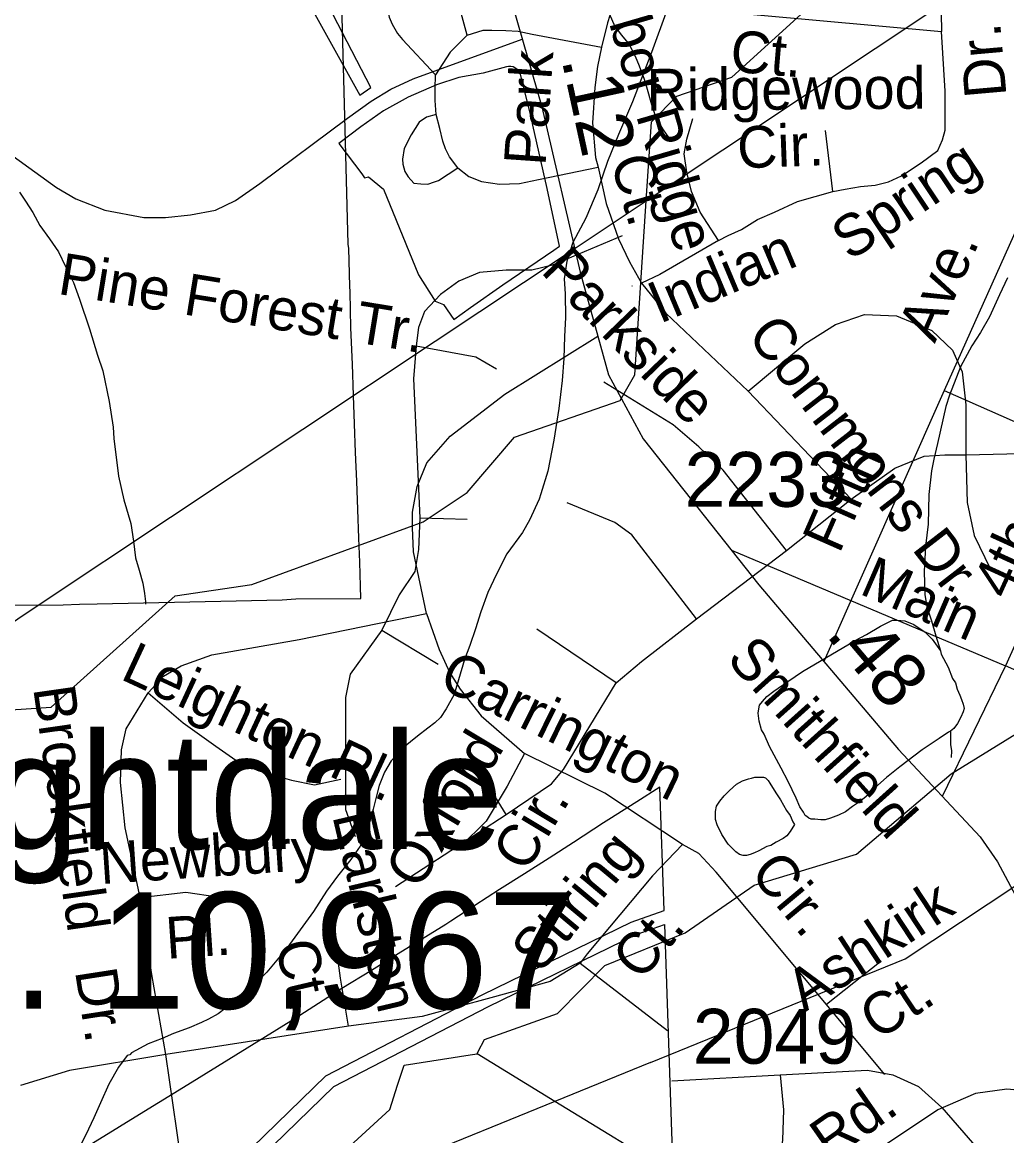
# Model space of a CAD drawing. Extents: x 2169602 to 2449496, y 721995 to 810662.
# Drawn here: x 2391367 to 2393609, y 806757 to 809293 of the extents above; entities that cross this region are included whole.
import ezdxf

# ---------------------------------------------------------------- set-up
doc = ezdxf.new("R2010")
doc.units = 0
doc.layers.add('Default', color=7, linetype='Continuous')

msp = doc.modelspace()

# ---------------------------------------------------------------- linework, layer by layer
at = {"layer": 'Default'}
for p, q in [((2392788.3, 808886.8), (2395020.6, 810371.9)), ((2392898.4, 809323.2), (2393460.7, 809272.6)), ((2393213.6, 808907.6), (2393197, 809046.5)), ((2392610.4, 808768.4), (2392788.3, 808886.8)), ((2392307.5, 808566.9), (2392610.4, 808768.4)), ((2394025.7, 808756.2), (2393606.3, 807827.6)), ((2392755.3, 808693.4), (2392756.2, 808692.4)), ((2391403.4, 807965.4), (2392307.5, 808566.9)), ((2392982.3, 808090.9), (2393606.3, 807827.6)), ((2391104.4, 807766.5), (2391403.4, 807965.4)), ((2393606.3, 807827.6), (2393462.7, 807530.1)), ((2393951.5, 807675.2), (2393606.3, 807827.6)), ((2392638.2, 807150.6), (2392836.8, 806997)), ((2392110.3, 807007.1), (2391693.9, 806942.4)), ((2391693.9, 806942.4), (2391474.4, 806906)), ((2392387.1, 806941.4), (2392403.1, 806943.9)), ((2392403.1, 806943.9), (2392405.8, 806949.2)), ((2392580.3, 806835.4), (2392403.1, 806943.9)), ((2392797.9, 806923.9), (2392580.3, 806835.4)), ((2392580.3, 806835.4), (2392067.6, 806626.8))]:
    msp.add_line(p, q, dxfattribs=at)
for points in [[(2392213.3, 810606.8), (2392171, 810338.5), (2392150.1, 810229.6), (2392150.1, 810135.4), (2392171.6, 810037), (2392244.8, 809884.1), (2392343.7, 809694.5), (2392402.3, 809545.9), (2392485.5, 809327), (2392550.4, 809100.8), (2392637.7, 808723.9), (2392702.1, 808490.4), (2392781.6, 808344.8), (2393044.8, 808011.8), (2393362.9, 807636.9), (2393548.6, 807438), (2393588.4, 807381.4), (2393629.2, 807304), (2393669.5, 807172), (2393717.6, 807002.4), (2393763.4, 806849)], [(2392788.3, 808886.8), (2392800.1, 809066.8), (2392858.1, 809124.7), (2392983.2, 809168), (2393149.1, 809318.8), (2393357.2, 809376.9), (2393664.2, 809580.5), (2393870.1, 809914.3), (2394385.2, 810116.9)], [(2391859.4, 809935.7), (2391859.7, 809951.1), (2391752.4, 809947.1), (2391759.7, 809764), (2391762.7, 809687.6), (2391762.7, 809684.9), (2391788.4, 809685.9), (2391799.9, 809686.4), (2391842.2, 809688.3), (2392014.7, 809347), (2392135.7, 809127.4), (2392161.2, 809145), (2392021.2, 809414.9), (2392005.9, 809443.7), (2391870.2, 809703.2), (2391867.4, 809764), (2391859.4, 809935.7)], [(2391859.4, 809935.7), (2391859.7, 809951.1), (2391752.4, 809947.1), (2391759.7, 809764), (2391762.7, 809687.6), (2391762.7, 809684.9), (2391788.4, 809685.9), (2391799.9, 809686.4), (2391842.2, 809688.3), (2392014.7, 809347), (2392135.7, 809127.4), (2392161.2, 809145), (2392021.2, 809414.9), (2392005.9, 809443.7), (2391870.2, 809703.2), (2391867.4, 809764), (2391859.4, 809935.7)], [(2391122, 807965.2), (2391460, 807966.7), (2391497.5, 807967.6), (2391537.7, 807968.5), (2391854.7, 807975.7), (2391959, 807978), (2391990.5, 807980.2), (2392138.5, 807980.9), (2392137.5, 808008.9), (2392135.7, 808063.9), (2392133.7, 808118.5), (2392131.2, 808183.4), (2392129, 808248.4), (2392126.5, 808313.4), (2392124, 808378.3), (2392121.5, 808443.3), (2392119, 808514.6), (2392115.7, 808597.1), (2392114, 808679.2), (2392113.5, 808692.3), (2392111, 808777.7), (2392109.7, 808787.7), (2392101.7, 809078.9), (2392087.7, 809616.6)], [(2391122, 807965.2), (2391460, 807966.7), (2391497.5, 807967.6), (2391537.7, 807968.5), (2391854.7, 807975.7), (2391959, 807978), (2391990.5, 807980.2), (2392138.5, 807980.9), (2392137.5, 808008.9), (2392135.7, 808063.9), (2392133.7, 808118.5), (2392131.2, 808183.4), (2392129, 808248.4), (2392126.5, 808313.4), (2392124, 808378.3), (2392121.5, 808443.3), (2392119, 808514.6), (2392115.7, 808597.1), (2392114, 808679.2), (2392113.5, 808692.3), (2392111, 808777.7), (2392109.7, 808787.7), (2392101.7, 809078.9), (2392087.7, 809616.6)], [(2392692.5, 809629.4), (2392694.1, 809609.2), (2392696.6, 809585.4), (2392696.6, 809547.2), (2392696.8, 809495.3), (2392699.2, 809455.6), (2392701.3, 809407.4), (2392701.5, 809357.4), (2392704, 809313.3), (2392716.5, 809283.4), (2392732.2, 809263.6), (2392750.3, 809241.8), (2392764.4, 809212.1), (2392770.6, 809197.8), (2392782.7, 809165.9), (2392788.6, 809145.9), (2392800.7, 809105.9), (2392811.2, 809074.4), (2392825.5, 809050.3), (2392835.4, 809036.2), (2392841.3, 809028.4)], [(2393072, 809601.5), (2393124.8, 809584.9), (2393188.5, 809572.1), (2393272.7, 809566.5), (2393338.2, 809557.1), (2393377.5, 809534.7), (2393430.1, 809494.8), (2393457.9, 809442.1), (2393460.7, 809272.6)], [(2392762.8, 809481.8), (2392744.5, 809422.3), (2392730.6, 809383.5), (2392711.1, 809325.1), (2392700, 809291.8), (2392686.2, 809236.2)], [(2392380.8, 809264), (2392362.1, 809330.4), (2392348, 809368.8), (2392335.9, 809394.1), (2392328.4, 809406.3), (2392315.3, 809415.6), (2392304.1, 809420.3), (2392286.3, 809421.2), (2392261, 809418.4), (2392245.1, 809412.8), (2392228.3, 809401.6), (2392213.3, 809383.8), (2392203, 809359.5), (2392199.3, 809340.7), (2392199.3, 809322), (2392203, 809305.2), (2392209.6, 809289.3), (2392221.7, 809267.7), (2392233, 809253.7), (2392308.5, 809173.8)], [(2392836.1, 809322.3), (2392800.7, 809224.2), (2392757, 809111.9), (2392725.4, 809037.6), (2392699.8, 808975.8), (2392678, 808911.7), (2392650.8, 808847.3), (2392621, 808791.3), (2392607.3, 808749.2), (2392601.3, 808709.1), (2392603.8, 808675.1), (2392604.2, 808621.1), (2392602.4, 808577.2), (2392600.5, 808527.1), (2392596.8, 808477), (2392589, 808413.2), (2392577.6, 808341.2), (2392564.2, 808271), (2392548.2, 808219), (2392544.1, 808207.1), (2392522.6, 808158.9), (2392506.8, 808130.8), (2392470.7, 808082.7), (2392447.4, 808036.3), (2392427.5, 807994.3), (2392411.7, 807950.1), (2392399.8, 807912.1), (2392386.2, 807874), (2392374.6, 807842.1), (2392350.6, 807761.8), (2392332.9, 807729.9), (2392319.4, 807709.7), (2392307.1, 807697.7), (2392291.1, 807685.6), (2392267.7, 807667.6), (2392235.3, 807641.3), (2392207.6, 807611), (2392191.9, 807585), (2392180.2, 807555.1), (2392172.2, 807525.1), (2392166.4, 807500.8), (2392158.4, 807470.8), (2392148.8, 807441), (2392137.1, 807416.8), (2392115.2, 807386.5), (2392085.4, 807348.4), (2392059.8, 807314.5), (2392030.1, 807268.3), (2391999.9, 807226.2), (2391970, 807184.1), (2391924.5, 807129.8), (2391882.8, 807089.4), (2391845.1, 807059.4), (2391813.5, 807035), (2391791.4, 807022.9), (2391775.2, 807014.8), (2391747.3, 807002.8), (2391711.6, 806990.3), (2391685.6, 806978.5), (2391653.8, 806966.2), (2391615.9, 806946), (2391611.8, 806941.8)], [(2392380.8, 809264), (2392416.9, 809275.1), (2392436.3, 809275.1), (2392468.6, 809274.6), (2392496.7, 809272.7), (2392528.5, 809266.2), (2392686.2, 809236.2)], [(2391346.3, 808988.4), (2391445.4, 808916.8), (2391489.5, 808891.1), (2391555.5, 808865.4), (2391643.7, 808848.9), (2391693.2, 808848.9), (2391750.1, 808854.4), (2391807, 808865.4), (2391852.9, 808887.4), (2391908, 808926), (2392108.1, 809074.7), (2392162.2, 809113.2), (2392206.3, 809140.8), (2392257.7, 809164.7), (2392506.1, 809255)], [(2392380.8, 809264), (2392341.9, 809225.1), (2392308.5, 809173.8)], [(2393213.6, 808907.6), (2393241.4, 808913.2), (2393276.4, 808918.9), (2393310.1, 808922.6), (2393340, 808930.1), (2393370, 808943.2), (2393414.9, 808973.2), (2393452.3, 809001.3), (2393463.5, 809025.4), (2393469, 809047.6), (2393469, 809075.4), (2393469, 809136.5), (2393460.7, 809272.6)], [(2392686.2, 809236.2), (2392677.7, 809192.2), (2392671.2, 809144.5), (2392665.6, 809064), (2392673.1, 808985.4), (2392678.7, 808963)], [(2392310.9, 809150.6), (2392246.2, 809122.4), (2392190.2, 809091.9), (2392138.4, 809055.4), (2392088.4, 809017.4), (2392140.2, 808948.1), (2392146.9, 808939.1), (2392155.7, 808941.1), (2392189.7, 808913.1), (2392269.9, 808717.9), (2392307.9, 808658), (2392326.7, 808650.8), (2392350.4, 808615.9), (2392388.4, 808643.4), (2392461.9, 808695.6), (2392577.7, 808774), (2392590.9, 808783.2), (2392562.4, 808914.7), (2392529.9, 809059.1), (2392528.2, 809066.9), (2392522.9, 809090), (2392501.7, 809174), (2392499.7, 809179), (2392496.4, 809183.8), (2392493.7, 809186.6), (2392489.4, 809189.6), (2392484.9, 809191.4), (2392479.9, 809192.5), (2392474.4, 809192.5), (2392469.9, 809191.6), (2392416.7, 809177.4), (2392361.7, 809167.8), (2392310.9, 809150.6)], [(2392310.9, 809150.6), (2392246.2, 809122.4), (2392190.2, 809091.9), (2392138.4, 809055.4), (2392088.4, 809017.4), (2392140.2, 808948.1), (2392146.9, 808939.1), (2392155.7, 808941.1), (2392189.7, 808913.1), (2392269.9, 808717.9), (2392307.9, 808658), (2392326.7, 808650.8), (2392350.4, 808615.9), (2392388.4, 808643.4), (2392461.9, 808695.6), (2392577.7, 808774), (2392590.9, 808783.2), (2392562.4, 808914.7), (2392529.9, 809059.1), (2392528.2, 809066.9), (2392522.9, 809090), (2392501.7, 809174), (2392499.7, 809179), (2392496.4, 809183.8), (2392493.7, 809186.6), (2392489.4, 809189.6), (2392484.9, 809191.4), (2392479.9, 809192.5), (2392474.4, 809192.5), (2392469.9, 809191.6), (2392416.7, 809177.4), (2392361.7, 809167.8), (2392310.9, 809150.6)], [(2392309.7, 809083.4), (2392307.8, 809115.2), (2392307.8, 809141.4), (2392308.5, 809173.8)], [(2392309.7, 809083.4), (2392288.2, 809076.8), (2392271.3, 809065.6), (2392252.6, 809036.6), (2392236.7, 809005.7), (2392233, 808981.4), (2392233.9, 808970.1), (2392238.6, 808953.3), (2392246.1, 808941.1), (2392259.2, 808927.1), (2392275.1, 808925.2), (2392291, 808924.3), (2392305.9, 808929.9), (2392315.3, 808932.7), (2392359.3, 808961.7)], [(2392359.3, 808961.7), (2392340.6, 808987), (2392331.2, 809004.8), (2392324.7, 809022.6), (2392318.1, 809051.6), (2392309.7, 809083.4)], [(2392952.7, 808796.5), (2392911, 808860.4), (2392891.6, 808907.6), (2392880.5, 808952), (2392874.9, 808993.7), (2392880.5, 809027), (2392894.4, 809074.3)], [(2392359.3, 808961.7), (2392384.5, 808942.1), (2392413.5, 808930.8), (2392453.8, 808924.3), (2392499.6, 808926.2), (2392542.7, 808935.5), (2392678.7, 808963)], [(2392678.7, 808963), (2392697.3, 808880.7), (2392725, 808800.1), (2392750, 808747.3), (2392777.8, 808699.3)], [(2391360.7, 808906), (2391374.4, 808886), (2391391, 808860), (2391407.2, 808830.4), (2391428.9, 808800.3), (2391449.4, 808770.4), (2391465.6, 808736.7), (2391483.9, 808700.8), (2391497.8, 808662.9), (2391520.6, 808595), (2391538.6, 808535.1), (2391550.9, 808499.1), (2391565.3, 808429.2), (2391573.9, 808371.1), (2391576, 808345.3), (2391586.2, 808259.3), (2391598.5, 808205.6), (2391614.7, 808151.6), (2391620.7, 808111.7), (2391625, 808073.8), (2391633.6, 808045.7), (2391641.8, 808015.7), (2391645.9, 807991.9), (2391647.9, 807973.7), (2391647.7, 807967.7)], [(2392952.7, 808796.5), (2392974.9, 808807.6), (2393005.4, 808821.5), (2393041.5, 808843.7), (2393080.4, 808860.4), (2393133.1, 808885.4), (2393213.6, 808907.6)], [(2394025.7, 808756.2), (2393674.4, 808917.1), (2393466.6, 808454.8)], [(2393516.2, 808307.8), (2393734.9, 808313.4), (2393807.1, 808332.9), (2393907.1, 808382.9), (2393979.2, 808438.4), (2394029.8, 808489.5), (2394322, 808906.9)], [(2392243, 808142), (2392280.1, 808155.6), (2392380.2, 808222.4), (2392488.2, 808348.2), (2392729.2, 808431.8), (2392762.2, 808490.2), (2392788.3, 808886.8)], [(2392733.4, 808806.5), (2392575.1, 808739.8), (2392527.9, 808728.7), (2392469.6, 808728.7), (2392408.6, 808723.1), (2392361.4, 808703.7), (2392319.7, 808673.1), (2392283.6, 808634.3), (2392269.8, 808598.1), (2392264.2, 808556.5)], [(2392952.7, 808796.5), (2392819.4, 808718.7), (2392777.8, 808699.3)], [(2392777.8, 808699.3), (2392833.3, 808630.4), (2393020.4, 808453.4)], [(2393611, 808711), (2393593.2, 808672.7), (2393570, 808622.6), (2393549.5, 808586.4), (2393530, 808556.5), (2393504.2, 808508.1), (2393478.8, 808444.2), (2393471, 808418.2), (2393451.5, 808333.9), (2393443.7, 808297.8), (2393437.8, 808271.9), (2393432, 808218), (2393430.6, 808150.1), (2393424.8, 808099.9), (2393421.1, 808042), (2393423, 807989.8), (2393427.7, 807961.9), (2393437.8, 807930), (2393447.8, 807896), (2393458.3, 807861.9), (2393460.3, 807853.9)], [(2393020.4, 808453.4), (2393149.8, 808560.6), (2393219.2, 808605.1), (2393285.8, 808627.3), (2393358, 808624.5), (2393438.5, 808591.2), (2393485.7, 808546.7), (2393507.9, 808496.7), (2393516.2, 808421.7), (2393516.2, 808307.8)], [(2392256, 808142.9), (2392256, 808177.4), (2392266.6, 808235.7), (2392288.7, 808289.9), (2392341.7, 808350.9), (2392466.1, 808446.3), (2392677.9, 808578.1)], [(2392264.2, 808556.5), (2392258.6, 808481.2), (2392272.5, 808164.5)], [(2392264.2, 808556.5), (2392400.2, 808531.5), (2392447.4, 808503.7)], [(2393108.1, 808090.1), (2392963.8, 808273.4), (2392908.2, 808326.2), (2392849.9, 808376.2), (2392691.7, 808473.4)], [(2393255.2, 808206.7), (2393020.4, 808453.4)], [(2393466.6, 808454.8), (2393192.8, 807837.4)], [(2393466.6, 808454.8), (2394847.6, 807846)], [(2393255.2, 808206.7), (2393354.6, 808277.3), (2393421.3, 808305.1), (2393468.4, 808307.8), (2393516.2, 808307.8)], [(2393516.2, 808307.8), (2393519, 808199.5), (2393535.6, 808124.5), (2393571.7, 808049.5)], [(2392902.7, 807934.5), (2392755.6, 808126.2), (2392716.7, 808154), (2392608.4, 808198.4)], [(2393108.1, 808090.1), (2393255.2, 808206.7)], [(2392272.5, 808164.5), (2392269.8, 808092.3), (2392261.4, 808042.3), (2392225.3, 807989.5), (2392186.5, 807908.9)], [(2392272.5, 808164.5), (2392380.8, 808161.7)], [(2391248.6, 807731.6), (2391283.1, 807723.3), (2391433.2, 807733.3), (2391715.2, 807986.7), (2391890.1, 808012.7), (2392243, 808142)], [(2392287.8, 807946.8), (2392258.6, 808087.3), (2392256, 808142.9)], [(2392902.7, 807934.5), (2393108.1, 808090.1)], [(2391654.1, 807766.2), (2391689.1, 807803.6), (2391728.8, 807827.5), (2391798.9, 807852.8), (2391997.5, 807887.2), (2392287.8, 807946.8)], [(2392287.8, 807946.8), (2392316.9, 807864.6), (2392340.8, 807811.6), (2392364.6, 807774.5), (2392412.3, 807713.5), (2392511.1, 807627.6)], [(2392719.5, 807788.9), (2392777.8, 807837.3), (2392902.7, 807934.5)], [(2393481.2, 807678.4), (2393477.1, 807676.6), (2393455.2, 807662), (2393417.2, 807636.1), (2393365.8, 807597.7), (2393335.8, 807573.4), (2393315.7, 807555.3), (2393293.8, 807533.5), (2393276.2, 807519.1), (2393258.1, 807507.3), (2393241.9, 807495.1), (2393226.1, 807487), (2393208.1, 807480.8), (2393196, 807476.9), (2393186.2, 807476.8), (2393172, 807478.5), (2393164, 807478.5), (2393158.5, 807480.5), (2393154.4, 807484.4), (2393150.5, 807486.6), (2393146.4, 807494.5), (2393138, 807506.3), (2393130, 807526.3), (2393111.5, 807564.3), (2393095.7, 807594.3), (2393069.3, 807644.1), (2393057.2, 807671.9), (2393050.8, 807681.8), (2393045.3, 807701.7), (2393043.2, 807719.9), (2393044.9, 807729.8), (2393046.5, 807738), (2393053.1, 807746), (2393062.7, 807757.9), (2393078.7, 807770.1), (2393110.5, 807792.1), (2393144.3, 807814.5), (2393264.1, 807885.2), (2393289.7, 807899.2), (2393321.7, 807917.5), (2393349.6, 807931.5), (2393359.4, 807931.7), (2393377.3, 807929.8), (2393397.6, 807921.8), (2393424, 807904), (2393439.6, 807887.9), (2393458.3, 807861.9), (2393460.3, 807853.9)], [(2392186.5, 807908.9), (2392114.3, 807808.4), (2392103.2, 807755.6), (2392103.2, 807500), (2392125.4, 807438.9)], [(2392186.5, 807908.9), (2392314.2, 807831.2)], [(2392719.5, 807788.9), (2392539, 807911.2)], [(2393460.3, 807853.9), (2393476.1, 807824.4), (2393486.3, 807798.5), (2393492.7, 807788.6), (2393496.8, 807774.6), (2393502.5, 807760.3), (2393506.4, 807750.4), (2393510.5, 807740.5), (2393512.8, 807730.4), (2393510.5, 807722.6), (2393504.8, 807710.5), (2393497, 807696.3), (2393489, 807684.5), (2393481.2, 807678.4)], [(2392469.6, 807488.9), (2392572.3, 807558.4), (2392600.1, 807591.7), (2392719.5, 807788.9)], [(2391635.6, 807299.7), (2391601.2, 807458.8), (2391590.6, 807562.1), (2391593.2, 807636.4), (2391603.8, 807684.1), (2391654.1, 807766.2)], [(2391654.1, 807766.2), (2391733.6, 807697.3), (2391807.8, 807644.3), (2391860.8, 807607.2), (2391905.8, 807588.6), (2391980, 807567.4), (2392032.9, 807556.8), (2392092.8, 807569.3)], [(2392405.8, 806949.2), (2392420.1, 806976.4), (2392586, 807035.3), (2392694, 807144.7), (2392876.9, 807219.6), (2393034, 807327.9), (2393266.9, 807398.7), (2393483.1, 807581.2), (2393631.9, 807673.3), (2393639.9, 807709.2), (2393653.8, 807715.1)], [(2393481.2, 807678.4), (2393481, 807664.2), (2393481.2, 807648.3), (2393483.3, 807634.2), (2393483.1, 807618.4)], [(2392511.1, 807627.6), (2392471.4, 807553.4), (2392423.8, 807473.9), (2392365.5, 807415.6)], [(2392469.6, 807488.9), (2392380.8, 807633.4)], [(2392871.2, 807420.9), (2392693.8, 807537.5), (2392511.1, 807627.6)], [(2391834.5, 806675.6), (2392058.7, 806893.9), (2392416, 807078.7), (2392754, 807243.6), (2392829.2, 807269.9), (2392819.2, 807551.2), (2392766.7, 807518), (2392703, 807477.7), (2392690.7, 807469.8), (2392622.7, 807424.9), (2392567, 807389.4), (2392511, 807353.7), (2392454, 807318.4), (2392397.7, 807281.8), (2392343.2, 807246.2), (2392332, 807238.1), (2392286.7, 807210.3), (2392229.7, 807175.2), (2392162.5, 807133.7), (2392095.2, 807092.3), (2391989, 807024.3), (2391744, 806873.5), (2391643.7, 806811.6), (2391144.7, 806504.4)], [(2391834.5, 806675.6), (2392058.7, 806893.9), (2392416, 807078.7), (2392754, 807243.6), (2392829.2, 807269.9), (2392819.2, 807551.2), (2392766.7, 807518), (2392703, 807477.7), (2392690.7, 807469.8), (2392622.7, 807424.9), (2392567, 807389.4), (2392511, 807353.7), (2392454, 807318.4), (2392397.7, 807281.8), (2392343.2, 807246.2), (2392332, 807238.1), (2392286.7, 807210.3), (2392229.7, 807175.2), (2392162.5, 807133.7), (2392095.2, 807092.3), (2391989, 807024.3), (2391744, 806873.5), (2391643.7, 806811.6), (2391144.7, 806504.4)], [(2393126.3, 807466.3), (2393116.4, 807450.4), (2393108.4, 807440.3), (2393100.4, 807434.2), (2393084.2, 807426.1), (2393072.3, 807418.1), (2393062.7, 807416), (2393044.9, 807406.1), (2393034.8, 807401.9), (2393024.8, 807397.8), (2393016.8, 807395.7), (2393008.8, 807395.7), (2393001, 807397.7), (2392992.6, 807403.8), (2392982.7, 807413.4), (2392974.7, 807421.5), (2392960.6, 807443.5), (2392950.1, 807465.4), (2392946.2, 807477.4), (2392946.2, 807487.5), (2392946.2, 807495.6), (2392948.3, 807507.5), (2392956.1, 807519.3), (2392965.9, 807531.6), (2392978, 807543.5), (2392994, 807557.7), (2393007.8, 807565.8), (2393021.5, 807569.8), (2393027.9, 807571.7), (2393035.9, 807573.7), (2393043.8, 807573.7), (2393049.8, 807574.1), (2393055.7, 807573.9), (2393059.8, 807572.2), (2393066, 807566), (2393069.7, 807560.1), (2393083.8, 807538.1), (2393093.9, 807522.4), (2393108.2, 807498.3), (2393116.4, 807486.5), (2393122.2, 807472.2), (2393126.3, 807466.3)], [(2392217, 807325), (2392469.6, 807488.9)], [(2392871.2, 807420.9), (2392802.4, 807349.4), (2392654.1, 807171.8), (2392638.2, 807150.6)], [(2393331.9, 806896.3), (2392948, 807357.3), (2392908.3, 807399.7), (2392871.2, 807420.9)], [(2392797.9, 806923.9), (2393378, 807159.8), (2393629.8, 807327.4)], [(2391635.6, 807299.7), (2391739.4, 807311.9), (2391812.1, 807301.7)], [(2391693.9, 806942.4), (2391662.1, 807124.8), (2391635.6, 807299.7)], [(2392110.3, 807007.1), (2392091.7, 807115.8), (2392083.8, 807179.4), (2392078.5, 807227.1), (2392090.1, 807277.8)], [(2391306.5, 806466.6), (2391580.7, 806603.4), (2391671.2, 806615.2), (2391855.2, 806654.1), (2392076.5, 806869.3), (2392429, 807051.7), (2392765.5, 807215.9), (2392830.2, 807238.5), (2392846, 806766.4), (2392896.5, 805383.2), (2392910.2, 804803.1), (2392985.5, 804772.6), (2393006.7, 804764.2), (2393059.2, 804746.1), (2393112.5, 804730.1), (2393166.2, 804716.1), (2393220.5, 804704.1), (2393242.7, 804699.7), (2393269.2, 804694.2), (2393329.5, 804686.7), (2393433.5, 804681.9), (2393504.7, 804684.1)], [(2391306.5, 806466.6), (2391580.7, 806603.4), (2391671.2, 806615.2), (2391855.2, 806654.1), (2392076.5, 806869.3), (2392429, 807051.7), (2392765.5, 807215.9), (2392830.2, 807238.5), (2392846, 806766.4), (2392896.5, 805383.2), (2392910.2, 804803.1), (2392985.5, 804772.6), (2393006.7, 804764.2), (2393059.2, 804746.1), (2393112.5, 804730.1), (2393166.2, 804716.1), (2393220.5, 804704.1), (2393242.7, 804699.7), (2393269.2, 804694.2), (2393329.5, 804686.7), (2393433.5, 804681.9), (2393504.7, 804684.1)], [(2392638.2, 807150.6), (2392569.4, 807108.3), (2392434.3, 807071.2), (2392278.1, 807028.8), (2392110.3, 807007.1)], [(2393323.4, 807154.5), (2393198.6, 807056.4)], [(2391611.8, 806941.8), (2391606, 806939.8), (2391586.3, 806913.6), (2391564.2, 806874.7), (2391545.5, 806832.1), (2391530.2, 806798.3), (2391518.1, 806772.2), (2391498.4, 806732.2), (2391484.6, 806698.2), (2391470.5, 806662.1), (2391464.7, 806648)], [(2391744.2, 806596.2), (2391693.9, 806942.4)], [(2392222.1, 806872.4), (2392237, 806917.8), (2392387.1, 806941.4)], [(2391474.4, 806906), (2391362.8, 806871.9)], [(2392846.9, 806882.6), (2393093.3, 806895.8)], [(2393093.3, 806895.8), (2393101.2, 806816.3), (2393098.6, 806747.4), (2393082.7, 806644)], [(2393093.3, 806895.8), (2393292, 806906.4), (2393350.2, 806895.8), (2393408.5, 806869.3), (2393461.5, 806821.6), (2393546.3, 806723.5), (2393625.7, 806667.9), (2393699.9, 806649.3), (2393790, 806649.3), (2393862, 806663.6)], [(2392067.6, 806626.8), (2392113.1, 806733.3), (2392204, 806816.8), (2392222.1, 806872.4)], [(2393763.4, 806849), (2393609.6, 806863.6), (2393538.4, 806853.2), (2393452.6, 806816.5), (2393330.7, 806734.8), (2393080.6, 806552.6), (2392895.9, 806390.3), (2392827.9, 806319.1), (2392782.9, 806249), (2392754.9, 806190.9), (2392749.4, 806161.5)], [(2393194.1, 806342.4), (2393140, 806348.2), (2393065, 806405.5), (2393014.1, 806521.4), (2392863, 806662.2), (2392580.3, 806835.4)]]:
    msp.add_lwpolyline(points, dxfattribs=at)

# ---------------------------------------------------------------- texts
for s, height, rotation, p in [('Arbor Ridge', 95, 286.2573, (2392667.6, 809414.2)), ('Ct.', 95, 355.2125, (2392977.4, 809181.3)), ('Dr.', 95, 95.0153, (2393609.1, 809125.5)), ('Park', 95, 86.0102, (2392558.7, 808964.8)), ('.12', 125, 282.2591, (2392595.3, 809208.2)), ('Ridgewood', 95, 0.4154, (2392789.3, 809092)), ('Cir.', 95, 2.1031, (2392997.1, 808960.4)), ('Spring', 95, 33.6951, (2393252.3, 808748.2)), ('Ct.', 95, 286.2573, (2392706.3, 808978.1)), ('Indian', 95, 22.8181, (2392818.8, 808605.8)), ('Parkside', 95, 314.0095, (2392545.8, 808724.7)), ('Ave.', 95, 66.2643, (2393445.5, 808560.2)), ('Pine Forest Tr.', 95, 350.7518, (2391445.8, 808674.9)), ('Commons Dr.', 95, 307.7331, (2393015.6, 808579.6)), ('Fifth', 95, 66.2643, (2393228.2, 808080.7)), ('4th', 95, 65.4636, (2393614.8, 807974.7)), ('Main', 95, 336.479, (2393271, 807992.7)), ('Leighton Pl.', 95, 335.0912, (2391587.7, 807798.5)), ('Smithfield', 95, 311.954, (2392968.5, 807841.5)), ('.48', 125, 310.2048, (2393195.3, 807898)), ('Carrington', 95, 333.7532, (2392311.6, 807780.8)), ('Brookfield', 95, 278.1248, (2391391.8, 807776.6)), ('Oxford', 95, 59.0527, (2392270.5, 807314.6)), ('Cir.', 95, 59.0527, (2392515.1, 807353.7)), ('Earlston', 95, 283.2321, (2392073.1, 807485.8)), ('Newbury', 95, 3.8681, (2391546.2, 807330.3)), ('Stiring', 95, 50.1288, (2392546.7, 807124.4)), ('Cir.', 95, 309.7872, (2393021.9, 807354.8)), ('Ashkirk', 95, 33.34, (2393148.7, 807037.2)), ('Pl.', 95, 3.8681, (2391696.7, 807160)), ('Ct.', 95, 50.1288, (2392776.7, 807106.8)), ('Ct.', 95, 283.2321, (2391942.8, 807192.7)), ('Dr.', 95, 278.8149, (2391487, 807132.4)), ('Ct.', 95, 33.34, (2393316, 806972.7)), ('Rd.', 95, 35.0144, (2393205.7, 806698))]:
    msp.add_text(s, height=height, rotation=rotation, dxfattribs=at).set_placement(p)
for s, height, p in [('2233', 125, (2392875.7, 808189.6)), ('Knightdale', 265, (2390788.5, 807410)), ('pop. 10,967', 265, (2390752.8, 807046.6)), ('2049', 125, (2392894.4, 806921.2))]:
    msp.add_text(s, height=height, dxfattribs=at).set_placement(p)

doc.saveas('drawing.dxf')
